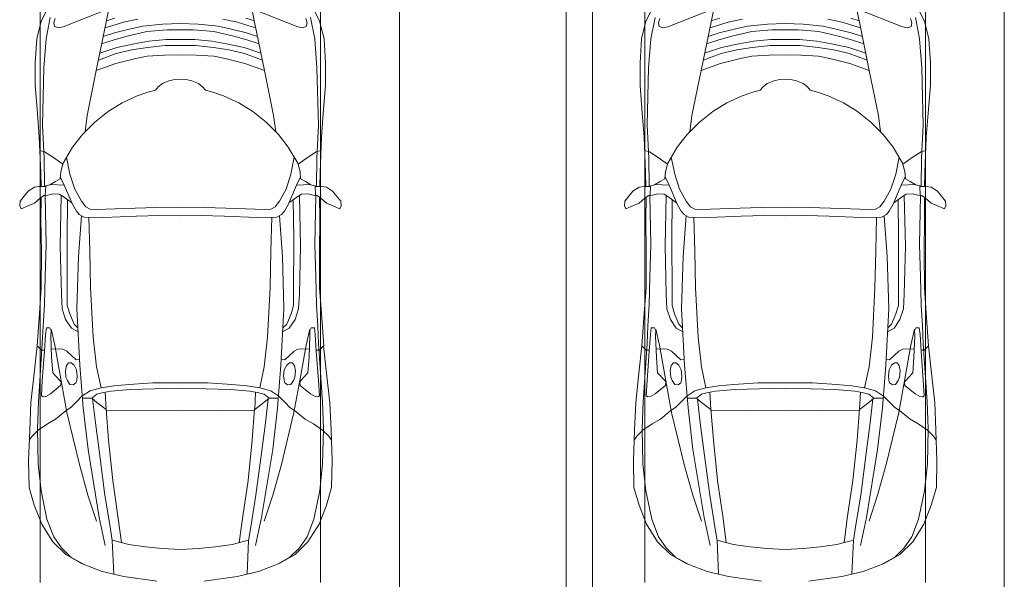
# Model space of a CAD drawing. Header units: millimetres. Extents: x -32229 to 291619, y -13689 to 125138.
# Tile 510 of 565: x 104638 to 110255, y 88478 to 91673. Entities that reach past the tile are written whole.
import ezdxf

# ---------------------------------------------------------------- set-up
doc = ezdxf.new("R2010")
doc.units = ezdxf.units.MM
doc.linetypes.add('ADSK_Линия сетки', pattern=[5000, 4000, -500, 0, -500])
for name, color, linetype, lineweight in [('A-DETL-GENF-OTLN', 7, 'Continuous', 18), ('C-PRKG-____-OTLN', 7, 'Continuous', 18), ('S-GRID-____-OTLN', 7, 'Continuous', 9)]:
    doc.layers.add(name, color=color, linetype=linetype, lineweight=lineweight)

# ---------------------------------------------------------------- blocks, each defined once
blk = doc.blocks.new('АР_Машиноместо - 4900x2400_М__5300х2500_-2211001--02 ЭМ')
at = {"layer": 'A-DETL-GENF-OTLN', "color": 253, "lineweight": 13, "true_color": 0xaaaaaa}
for p, q in [((853.8, -1167.4), (826.8, -1300.9)), ((1646.2, -1167.4), (1673.2, -1300.9)), ((487.4, -1232.1), (455.7, -1296.1)), ((580.7, -1327.1), (841.1, -1225.9)), ((1919.3, -1327.1), (1658.9, -1225.9)), ((2012.6, -1232.1), (2044.3, -1296.1)), ((535, -1280.6), (527.2, -1305.2)), ((876.3, -1278.7), (828.3, -1293.7)), ((1007.1, -1283.7), (925.2, -1301.6)), ((1492.9, -1283.7), (1574.8, -1301.6)), ((1623.7, -1278.7), (1671.7, -1293.7)), ((1965, -1280.6), (1972.8, -1305.2)), ((455.7, -1296.1), (430.8, -1396.6)), ((527.2, -1305.2), (531.8, -1326)), ((531.8, -1326), (554.4, -1333.3)), ((554.4, -1333.3), (580.7, -1327.1)), ((826.8, -1300.9), (770, -1576.5)), ((859.1, -1321.2), (819.9, -1334.4)), ((925.2, -1301.6), (859.1, -1321.2)), ((958.3, -1341.1), (873.8, -1361.2)), ((1035, -1323.2), (958.3, -1341.1)), ((1148.3, -1312.4), (1035, -1323.2)), ((1174.5, -1344.2), (1059, -1354.8)), ((1250, -1309.3), (1148.3, -1312.4)), ((1250, -1344.9), (1174.5, -1344.2)), ((1250, -1309.3), (1351.7, -1312.4)), ((1250, -1344.9), (1325.5, -1344.2)), ((1325.5, -1344.2), (1441, -1354.8)), ((1351.7, -1312.4), (1465, -1323.2)), ((1465, -1323.2), (1541.7, -1341.1)), ((1541.7, -1341.1), (1626.2, -1361.2)), ((1574.8, -1301.6), (1640.9, -1321.2)), ((1640.9, -1321.2), (1680.1, -1334.4)), ((1673.2, -1300.9), (1730, -1576.5)), ((1945.6, -1333.3), (1919.3, -1327.1)), ((1968.2, -1326), (1945.6, -1333.3)), ((1972.8, -1305.2), (1968.2, -1326)), ((2044.3, -1296.1), (2069.2, -1396.6)), ((430.8, -1396.6), (422, -1534.1)), ((871.4, -1401.1), (800.5, -1424.6)), ((873.8, -1361.2), (809.9, -1383.1)), ((945.3, -1380.6), (871.4, -1401.1)), ((1059, -1354.8), (945.3, -1380.6)), ((1168.3, -1399.8), (1070, -1410.4)), ((1250, -1400.1), (1168.3, -1399.8)), ((1250, -1400.1), (1331.7, -1399.8)), ((1331.7, -1399.8), (1430, -1410.4)), ((1441, -1354.8), (1554.7, -1380.6)), ((1554.7, -1380.6), (1628.6, -1401.1)), ((1626.2, -1361.2), (1690.1, -1383.1)), ((1628.6, -1401.1), (1699.5, -1424.6)), ((2069.2, -1396.6), (2078, -1534.1)), ((887, -1446.5), (790.4, -1477.3)), ((973.4, -1459.7), (884.3, -1480.8)), ((986.2, -1425.6), (887, -1446.5)), ((1061.9, -1445.7), (973.4, -1459.7)), ((1070, -1410.4), (986.2, -1425.6)), ((1163.9, -1435.1), (1061.9, -1445.7)), ((1250, -1435.1), (1163.9, -1435.1)), ((1250, -1435.1), (1336.1, -1435.1)), ((1336.1, -1435.1), (1438.1, -1445.7)), ((1430, -1410.4), (1513.8, -1425.6)), ((1438.1, -1445.7), (1526.6, -1459.7)), ((1513.8, -1425.6), (1613, -1446.5)), ((1526.6, -1459.7), (1615.7, -1480.8)), ((1613, -1446.5), (1709.6, -1477.3)), ((884.3, -1480.8), (782, -1518.1)), ((994.9, -1509.3), (881.7, -1536.4)), ((1060, -1496.1), (994.9, -1509.3)), ((1159.3, -1489.1), (1060, -1496.1)), ((1250, -1488.3), (1159.3, -1489.1)), ((1250, -1488.3), (1340.7, -1489.1)), ((1340.7, -1489.1), (1440, -1496.1)), ((1440, -1496.1), (1505.1, -1509.3)), ((1505.1, -1509.3), (1618.3, -1536.4)), ((1615.7, -1480.8), (1718, -1518.1)), ((422, -1534.1), (422, -1662.9)), ((881.7, -1536.4), (770, -1576.5)), ((1618.3, -1536.4), (1730, -1576.5)), ((2078, -1534.1), (2078, -1662.9)), ((770, -1576.5), (718.3, -1834.2)), ((1217.8, -1629.1), (1250, -1626.8)), ((1282.2, -1629.1), (1250, -1626.8)), ((1730, -1576.5), (1781.7, -1834.2)), ((422, -1662.9), (434.8, -1820.7)), ((1123.5, -1670.9), (1107.2, -1689.8)), ((1147.5, -1650.5), (1123.5, -1670.9)), ((1184.7, -1635.7), (1147.5, -1650.5)), ((1217.8, -1629.1), (1184.7, -1635.7)), ((1282.2, -1629.1), (1315.3, -1635.7)), ((1315.3, -1635.7), (1352.5, -1650.5)), ((1352.5, -1650.5), (1376.5, -1670.9)), ((1376.5, -1670.9), (1392.8, -1689.8)), ((2078, -1662.9), (2065.2, -1820.7)), ((1004.2, -1721.4), (917, -1761.1)), ((1064.9, -1700.5), (1004.2, -1721.4)), ((1107.2, -1689.8), (1064.9, -1700.5)), ((1392.8, -1689.8), (1435.1, -1700.5)), ((1435.1, -1700.5), (1495.8, -1721.4)), ((1495.8, -1721.4), (1583, -1761.1)), ((917, -1761.1), (837.5, -1812.1)), ((1583, -1761.1), (1662.5, -1812.1)), ((434.8, -1820.7), (444.9, -1956.8)), ((718.3, -1834.2), (705.7, -1926.7)), ((837.5, -1812.1), (761.1, -1871.7)), ((1662.5, -1812.1), (1738.9, -1871.7)), ((1781.7, -1834.2), (1794.3, -1926.7)), ((2065.2, -1820.7), (2055.1, -1956.8)), ((761.1, -1871.7), (690.7, -1941.6)), ((1738.9, -1871.7), (1809.3, -1941.6)), ((444.9, -1956.8), (453, -2159.1)), ((690.7, -1941.6), (634.6, -2015)), ((1809.3, -1941.6), (1865.4, -2015)), ((2055.1, -1956.8), (2047, -2159.1)), ((634.6, -2015), (580.7, -2105.7)), ((1865.4, -2015), (1919.3, -2105.7)), ((475.1, -2041), (447.5, -2034.4)), ((525.5, -2074.6), (475.1, -2041)), ((578.8, -2112.6), (525.5, -2074.6)), ((619.7, -2168.6), (600.3, -2072.7)), ((1880.3, -2168.6), (1899.7, -2072.7)), ((1921.2, -2112.6), (1974.5, -2074.6)), ((1974.5, -2074.6), (2024.9, -2041)), ((2024.9, -2041), (2052.5, -2034.4)), ((580.7, -2105.7), (567.1, -2153.8)), ((1919.3, -2105.7), (1932.9, -2153.8)), ((453, -2159.1), (455, -2238.9)), ((567.1, -2153.8), (564.3, -2195.4)), ((579.9, -2213.8), (564.9, -2186.5)), ((647.3, -2254.2), (619.7, -2168.6)), ((1852.7, -2254.2), (1880.3, -2168.6)), ((1920.1, -2213.8), (1935.1, -2186.5)), ((1932.9, -2153.8), (1935.7, -2195.4)), ((2047, -2159.1), (2045, -2238.9)), ((381.7, -2266.4), (417.4, -2243.4)), ((417.4, -2243.4), (445.1, -2238.7)), ((445.1, -2238.7), (481.8, -2239.5)), ((505.1, -2230), (467.5, -2239.2)), ((482, -2235.6), (479.1, -2288.7)), ((536.7, -2211.8), (505.1, -2230)), ((586.6, -2231.3), (510.1, -2227.1)), ((564.3, -2195.4), (536.7, -2211.8)), ((600.8, -2263), (579.9, -2213.8)), ((1899.2, -2263), (1920.1, -2213.8)), ((1913.4, -2231.3), (1989.9, -2227.1)), ((1935.7, -2195.4), (1963.3, -2211.8)), ((1963.3, -2211.8), (1994.9, -2230)), ((1994.9, -2230), (2032.5, -2239.2)), ((2018, -2235.6), (2020.9, -2288.7)), ((2054.9, -2238.7), (2018.2, -2239.5)), ((2082.6, -2243.4), (2054.9, -2238.7)), ((2118.3, -2266.4), (2082.6, -2243.4)), ((335.2, -2322.3), (381.7, -2266.4)), ((470, -2290), (449.8, -2306.1)), ((454.5, -2423.6), (456, -2301.1)), ((493.6, -2288.6), (470, -2290)), ((523.3, -2281.2), (493.6, -2288.6)), ((559, -2282.6), (523.3, -2281.2)), ((580.6, -2296), (559, -2282.6)), ((630.6, -2332.9), (580.6, -2296)), ((633.8, -2340.5), (600.8, -2263)), ((685.1, -2322.3), (647.3, -2254.2)), ((1814.9, -2322.3), (1852.7, -2254.2)), ((1866.2, -2340.5), (1899.2, -2263)), ((1869.4, -2332.9), (1919.4, -2296)), ((1919.4, -2296), (1941, -2282.6)), ((1941, -2282.6), (1976.7, -2281.2)), ((1976.7, -2281.2), (2006.4, -2288.6)), ((2006.4, -2288.6), (2030, -2290)), ((2030, -2290), (2050.2, -2306.1)), ((2045.5, -2423.6), (2044, -2301.1)), ((2164.8, -2322.3), (2118.3, -2266.4)), ((333.1, -2350.6), (335.2, -2322.3)), ((341.2, -2366.2), (333.1, -2350.6)), ((384.4, -2347.9), (341.2, -2366.2)), ((417.4, -2333.8), (384.4, -2347.9)), ((449.8, -2306.1), (417.4, -2333.8)), ((603.5, -2534.3), (606.1, -2314.9)), ((656.7, -2380.3), (633.8, -2340.5)), ((710, -2355.4), (685.1, -2322.3)), ((734.3, -2368.8), (710, -2355.4)), ((1115.2, -2358.7), (929.1, -2364.1)), ((1250, -2357.8), (1115.2, -2358.7)), ((1250, -2357.8), (1384.8, -2358.7)), ((1384.8, -2358.7), (1570.9, -2364.1)), ((1765.7, -2368.8), (1790, -2355.4)), ((1790, -2355.4), (1814.9, -2322.3)), ((1843.3, -2380.3), (1866.2, -2340.5)), ((1896.5, -2534.3), (1893.9, -2314.9)), ((2050.2, -2306.1), (2082.6, -2333.8)), ((2082.6, -2333.8), (2115.6, -2347.9)), ((2115.6, -2347.9), (2158.8, -2366.2)), ((2158.8, -2366.2), (2166.9, -2350.6)), ((2166.9, -2350.6), (2164.8, -2322.3)), ((672.8, -2399.7), (656.7, -2380.3)), ((684.8, -2406.5), (667.8, -2638.3)), ((700.6, -2415.4), (672.8, -2399.7)), ((772.7, -2371.5), (734.3, -2368.8)), ((929.1, -2364.1), (772.7, -2371.5)), ((999.2, -2409.3), (813.8, -2416.7)), ((1132.7, -2404.6), (999.2, -2409.3)), ((1250, -2406.6), (1132.7, -2404.6)), ((1250, -2406.6), (1367.3, -2404.6)), ((1367.3, -2404.6), (1500.8, -2409.3)), ((1500.8, -2409.3), (1686.2, -2416.7)), ((1570.9, -2364.1), (1727.3, -2371.5)), ((1727.3, -2371.5), (1765.7, -2368.8)), ((1799.4, -2415.4), (1827.2, -2399.7)), ((1815.2, -2406.5), (1832.2, -2638.3)), ((1827.2, -2399.7), (1843.3, -2380.3)), ((456.8, -2613.6), (454.5, -2423.6)), ((813.8, -2416.7), (700.6, -2415.4)), ((1686.2, -2416.7), (1799.4, -2415.4)), ((2043.2, -2613.6), (2045.5, -2423.6)), ((604.4, -2850.8), (603.5, -2534.3)), ((1895.6, -2850.8), (1896.5, -2534.3)), ((456.1, -2818.3), (456.8, -2613.6)), ((667.8, -2638.3), (659.3, -2936)), ((1832.2, -2638.3), (1840.7, -2936)), ((2043.9, -2818.3), (2043.2, -2613.6)), ((446, -2964.8), (456.1, -2818.3)), ((604.4, -2919.4), (604.4, -2850.8)), ((1895.6, -2919.4), (1895.6, -2850.8)), ((2054, -2964.8), (2043.9, -2818.3)), ((618.7, -2966.7), (604.4, -2919.4)), ((1881.3, -2966.7), (1895.6, -2919.4)), ((432.8, -3149.3), (446, -2964.8)), ((643.6, -3024.6), (618.7, -2966.7)), ((659.3, -2936), (676.4, -3260.1)), ((1840.7, -2936), (1823.6, -3260.1)), ((1856.4, -3024.6), (1881.3, -2966.7)), ((2067.2, -3149.3), (2054, -2964.8)), ((665.1, -3046.1), (643.6, -3024.6)), ((1834.9, -3046.1), (1856.4, -3024.6)), ((480.8, -3085), (474.8, -3179.9)), ((485.6, -3046.1), (480.8, -3085)), ((504.5, -3046.6), (485.6, -3046.1)), ((512.2, -3061.4), (504.5, -3046.6)), ((510.9, -3094.6), (512.2, -3061.4)), ((1987.8, -3061.4), (1995.5, -3046.6)), ((1989.1, -3094.6), (1987.8, -3061.4)), ((1995.5, -3046.6), (2014.4, -3046.1)), ((2014.4, -3046.1), (2019.2, -3085)), ((2019.2, -3085), (2025.2, -3179.9)), ((515.3, -3213.7), (510.9, -3094.6)), ((1984.7, -3213.7), (1989.1, -3094.6)), ((415.7, -3305.9), (432.8, -3149.3)), ((456.9, -3174.2), (432.9, -3148.3)), ((475.2, -3173.5), (456.9, -3174.2)), ((474.8, -3179.9), (462.2, -3347.3)), ((558.4, -3165.4), (513.6, -3168)), ((579.5, -3167.7), (558.4, -3165.4)), ((601.7, -3179.4), (579.5, -3167.7)), ((654.5, -3228.1), (601.7, -3179.4)), ((1845.5, -3228.1), (1898.3, -3179.4)), ((1898.3, -3179.4), (1920.5, -3167.7)), ((1920.5, -3167.7), (1941.6, -3165.4)), ((1941.6, -3165.4), (1986.4, -3168)), ((2024.8, -3173.5), (2043.1, -3174.2)), ((2025.2, -3179.9), (2037.8, -3347.3)), ((2043.1, -3174.2), (2067.1, -3148.3)), ((2084.3, -3305.9), (2067.1, -3148.3)), ((522.2, -3303.2), (515.3, -3213.7)), ((612.1, -3245.7), (599.8, -3262.3)), ((626.8, -3246.1), (612.1, -3245.7)), ((643.2, -3259.9), (626.8, -3246.1)), ((674.6, -3227.6), (654.5, -3228.1)), ((1825.4, -3227.6), (1845.5, -3228.1)), ((1856.8, -3259.9), (1873.2, -3246.1)), ((1873.2, -3246.1), (1887.9, -3245.7)), ((1887.9, -3245.7), (1900.2, -3262.3)), ((1977.8, -3303.2), (1984.7, -3213.7)), ((397.1, -3474.2), (415.7, -3305.9)), ((564.6, -3349.7), (522.2, -3303.2)), ((599.8, -3262.3), (593.6, -3292.5)), ((593.6, -3292.5), (597.1, -3327.4)), ((657.2, -3286.3), (643.2, -3259.9)), ((661.1, -3321.2), (657.2, -3286.3)), ((676.4, -3260.1), (695.7, -3502.8)), ((1823.6, -3260.1), (1804.3, -3502.8)), ((1838.9, -3321.2), (1842.8, -3286.3)), ((1842.8, -3286.3), (1856.8, -3259.9)), ((1900.2, -3262.3), (1906.4, -3292.5)), ((1906.4, -3292.5), (1902.9, -3327.4)), ((1935.4, -3349.7), (1977.8, -3303.2)), ((2102.9, -3474.2), (2084.3, -3305.9)), ((462.2, -3347.3), (456.6, -3434.5)), ((569.7, -3360.7), (564.6, -3349.7)), ((566.8, -3375.1), (569.7, -3360.7)), ((597.1, -3327.4), (605.2, -3346.8)), ((605.2, -3346.8), (620, -3369.3)), ((620, -3369.3), (638.7, -3372.5)), ((638.7, -3372.5), (654.1, -3360.7)), ((654.1, -3360.7), (658.7, -3344.5)), ((658.7, -3344.5), (661.1, -3321.2)), ((1841.3, -3344.5), (1838.9, -3321.2)), ((1845.9, -3360.7), (1841.3, -3344.5)), ((1861.3, -3372.5), (1845.9, -3360.7)), ((1880, -3369.3), (1861.3, -3372.5)), ((1894.8, -3346.8), (1880, -3369.3)), ((1902.9, -3327.4), (1894.8, -3346.8)), ((1930.3, -3360.7), (1935.4, -3349.7)), ((1933.2, -3375.1), (1930.3, -3360.7)), ((2037.8, -3347.3), (2043.4, -3434.5)), ((481.5, -3439.1), (508, -3422.8)), ((508, -3422.8), (566.8, -3375.1)), ((773, -3424.2), (744.1, -3447.2)), ((811.1, -3414.8), (773, -3424.2)), ((853.3, -3407.2), (811.1, -3414.8)), ((825.6, -3512.1), (821, -3413)), ((965.3, -3397.8), (853.3, -3407.2)), ((1102.5, -3394.3), (965.3, -3397.8)), ((1250, -3391.3), (1102.5, -3394.3)), ((1250, -3391.3), (1397.5, -3394.3)), ((1397.5, -3394.3), (1534.7, -3397.8)), ((1534.7, -3397.8), (1646.7, -3407.2)), ((1646.7, -3407.2), (1688.9, -3414.8)), ((1674.4, -3512.1), (1679, -3413)), ((1688.9, -3414.8), (1727, -3424.2)), ((1727, -3424.2), (1755.7, -3447)), ((1992, -3422.8), (1933.2, -3375.1)), ((2018.5, -3439.1), (1992, -3422.8)), ((390.2, -3630), (397.1, -3474.2)), ((456.6, -3434.5), (466.2, -3441.1)), ((466.2, -3441.1), (481.5, -3439.1)), ((654.7, -3470.4), (624.9, -3501.2)), ((690.2, -3433.7), (654.7, -3470.4)), ((744.1, -3447.2), (691.3, -3447.2)), ((744.3, -3447), (773.2, -3472.4)), ((773.2, -3472.4), (825.6, -3512.1)), ((1726.8, -3472.4), (1674.4, -3512.1)), ((1755.7, -3447), (1726.8, -3472.4)), ((1755.7, -3447.2), (1808.7, -3447.2)), ((1809.8, -3433.7), (1845.3, -3470.4)), ((1845.3, -3470.4), (1875.1, -3501.2)), ((2033.8, -3441.1), (2018.5, -3439.1)), ((2043.4, -3434.5), (2033.8, -3441.1)), ((2109.8, -3630), (2102.9, -3474.2)), ((598.3, -3518.6), (537.9, -3567)), ((624.9, -3501.2), (598.3, -3518.6)), ((840.1, -3687.8), (826.6, -3509.6)), ((1250, -3520.1), (827.2, -3517.2)), ((1250, -3520.1), (1672.8, -3517.2)), ((1659.9, -3687.8), (1673.4, -3509.6)), ((1875.1, -3501.2), (1901.7, -3518.6)), ((1901.7, -3518.6), (1962.1, -3567)), ((491.4, -3594.2), (438.6, -3629.8)), ((537.9, -3567), (491.4, -3594.2)), ((1962.1, -3567), (2008.6, -3594.2)), ((2008.6, -3594.2), (2061.4, -3629.8)), ((384, -3802.9), (390.2, -3630)), ((438.6, -3629.8), (403.8, -3665.5)), ((2061.4, -3629.8), (2096.2, -3665.5)), ((2116, -3802.9), (2109.8, -3630)), ((403.8, -3665.5), (388.1, -3688.4)), ((863.9, -3917.5), (840.1, -3687.8)), ((1636.1, -3917.5), (1659.9, -3687.8)), ((2096.2, -3665.5), (2111.9, -3688.4)), ((387.4, -3958.4), (384, -3802.9)), ((2112.6, -3958.4), (2116, -3802.9)), ((893.6, -4121.6), (863.9, -3917.5)), ((1606.4, -4121.6), (1636.1, -3917.5)), ((416.4, -4059.2), (387.4, -3958.4)), ((2083.6, -4059.2), (2112.6, -3958.4)), ((458.6, -4167), (416.4, -4059.2)), ((2041.4, -4167), (2083.6, -4059.2)), ((914, -4272.5), (893.6, -4121.6)), ((1586, -4272.5), (1606.4, -4121.6)), ((522.5, -4267.9), (458.6, -4167)), ((1977.5, -4267.9), (2041.4, -4167)), ((596.3, -4340.6), (522.5, -4267.9)), ((955.5, -4283.9), (861, -4259.4)), ((861.2, -4260.3), (869.3, -4451.1)), ((1544.5, -4283.9), (1639, -4259.4)), ((1638.8, -4260.3), (1630.7, -4451.1)), ((1903.7, -4340.6), (1977.5, -4267.9)), ((1050.4, -4297.3), (955.5, -4283.9)), ((1146, -4306.7), (1050.4, -4297.3)), ((1250, -4312), (1146, -4306.7)), ((1250, -4312), (1354, -4306.7)), ((1354, -4306.7), (1449.6, -4297.3)), ((1449.6, -4297.3), (1544.5, -4283.9)), ((686, -4391.6), (596.3, -4340.6)), ((1814, -4391.6), (1903.7, -4340.6)), ((804.4, -4436.7), (686, -4391.6)), ((927, -4466.6), (804.4, -4436.7)), ((1573, -4466.6), (1695.6, -4436.7)), ((1695.6, -4436.7), (1814, -4391.6)), ((1114.6, -4493), (927, -4466.6)), ((1385.4, -4493), (1573, -4466.6))]:
    blk.add_line(p, q, dxfattribs=at)
at = {"layer": 'A-DETL-GENF-OTLN', "color": 254, "lineweight": 13, "true_color": 0xd4d4d4}
for p, q in [((507.4, -1274.3), (483.4, -1395.6)), ((1992.6, -1274.3), (2016.6, -1395.6)), ((483.4, -1395.6), (470.9, -1561.4)), ((2016.6, -1395.6), (2029.1, -1561.4)), ((470.9, -1561.4), (462.8, -1889.5)), ((2029.1, -1561.4), (2037.2, -1889.5)), ((462.8, -1889.5), (471.8, -2077.7)), ((2037.2, -1889.5), (2028.2, -2077.7)), ((471.8, -2077.7), (474.5, -2239.3)), ((2028.2, -2077.7), (2025.5, -2239.3)), ((483.3, -2571.4), (478, -2290)), ((570.6, -2291.4), (564.4, -2580.5)), ((1929.4, -2291.4), (1935.6, -2580.5)), ((2016.7, -2571.4), (2022, -2290)), ((728.4, -2415.7), (733.8, -2606.7)), ((1771.6, -2415.7), (1766.2, -2606.7)), ((477.8, -2754.7), (483.3, -2571.4)), ((564.4, -2580.5), (571.6, -2853.3)), ((1935.6, -2580.5), (1928.4, -2853.3)), ((2022.2, -2754.7), (2016.7, -2571.4)), ((733.8, -2606.7), (737.8, -2818.3)), ((1766.2, -2606.7), (1762.2, -2818.3)), ((473.9, -2913.7), (477.8, -2754.7)), ((2026.1, -2913.7), (2022.2, -2754.7)), ((571.6, -2853.3), (575.7, -2937.4)), ((737.8, -2818.3), (752.8, -3099)), ((1762.2, -2818.3), (1747.2, -3099)), ((1928.4, -2853.3), (1924.3, -2937.4)), ((466.3, -3036.3), (473.9, -2913.7)), ((2033.7, -3036.3), (2026.1, -2913.7)), ((575.7, -2937.4), (595.2, -2997.9)), ((1924.3, -2937.4), (1904.8, -2997.9)), ((595.2, -2997.9), (629, -3048.1)), ((1904.8, -2997.9), (1871, -3048.1)), ((462, -3136.6), (466.3, -3036.3)), ((512.5, -3053.2), (532.7, -3145.9)), ((629, -3048.1), (666.7, -3069.7)), ((1871, -3048.1), (1833.3, -3069.7)), ((1987.5, -3053.2), (1967.3, -3145.9)), ((2038, -3136.6), (2033.7, -3036.3)), ((439.5, -3468.5), (462, -3136.6)), ((752.8, -3099), (771.7, -3268.5)), ((1747.2, -3099), (1728.3, -3268.5)), ((2060.5, -3468.5), (2038, -3136.6)), ((532.7, -3145.9), (564, -3316.2)), ((1967.3, -3145.9), (1936, -3316.2)), ((771.7, -3268.5), (797.1, -3388.2)), ((1728.3, -3268.5), (1702.9, -3388.2)), ((564, -3316.2), (602.3, -3530.2)), ((957.1, -3368.9), (870, -3377.1)), ((1093.5, -3360.7), (957.1, -3368.9)), ((1250, -3360.7), (1093.5, -3360.7)), ((1250, -3360.7), (1406.5, -3360.7)), ((1406.5, -3360.7), (1542.9, -3368.9)), ((1542.9, -3368.9), (1630, -3377.1)), ((1936, -3316.2), (1897.7, -3530.2)), ((734.6, -3405.8), (688.5, -3435.5)), ((797.1, -3388.2), (734.6, -3405.8)), ((870, -3377.1), (797.1, -3388.2)), ((1630, -3377.1), (1702.9, -3388.2)), ((1702.9, -3388.2), (1765.4, -3405.8)), ((1765.4, -3405.8), (1811.5, -3435.5)), ((434.2, -3623.7), (439.5, -3468.5)), ((749.1, -3450.8), (765.5, -3589.1)), ((1750.9, -3450.8), (1734.5, -3589.1)), ((2065.8, -3623.7), (2060.5, -3468.5)), ((602.3, -3530.2), (673.6, -3827.1)), ((695.7, -3502.8), (723.2, -3741.5)), ((1804.3, -3502.8), (1776.8, -3741.5)), ((1897.7, -3530.2), (1826.4, -3827.1)), ((765.5, -3589.1), (785.7, -3746.6)), ((1734.5, -3589.1), (1714.3, -3746.6)), ((438.6, -3823.4), (434.2, -3623.7)), ((2061.4, -3823.4), (2065.8, -3623.7)), ((723.2, -3741.5), (786.9, -4128.3)), ((785.7, -3746.6), (819.4, -4000.8)), ((1714.3, -3746.6), (1680.6, -4000.8)), ((1776.8, -3741.5), (1713.1, -4128.3)), ((454.7, -3976.8), (438.6, -3823.4)), ((673.6, -3827.1), (722.7, -4001.8)), ((1826.4, -3827.1), (1777.3, -4001.8)), ((2045.3, -3976.8), (2061.4, -3823.4)), ((488.6, -4138.1), (454.7, -3976.8)), ((2011.4, -4138.1), (2045.3, -3976.8)), ((722.7, -4001.8), (771.7, -4149.8)), ((819.4, -4000.8), (849, -4182.8)), ((1680.6, -4000.8), (1651, -4182.8)), ((1777.3, -4001.8), (1728.3, -4149.8)), ((527.8, -4239.8), (488.6, -4138.1)), ((786.9, -4128.3), (821.1, -4289.8)), ((1713.1, -4128.3), (1678.9, -4289.8)), ((1972.2, -4239.8), (2011.4, -4138.1)), ((849, -4182.8), (861.2, -4260.3)), ((1651, -4182.8), (1638.8, -4260.3)), ((571.5, -4303.1), (527.8, -4239.8)), ((1928.5, -4303.1), (1972.2, -4239.8)), ((625, -4354.8), (571.5, -4303.1)), ((1875, -4354.8), (1928.5, -4303.1)), ((696.3, -4395.8), (625, -4354.8)), ((1803.7, -4395.8), (1875, -4354.8))]:
    blk.add_line(p, q, dxfattribs=at)
at = {"layer": 'C-PRKG-____-OTLN', "color": 253, "lineweight": 13, "true_color": 0xaaaaaa}
for p, q in [((2500, 0), (2500, -5300)), ((450, -800), (450, -4500)), ((2050, -800), (2050, -4500))]:
    blk.add_line(p, q, dxfattribs=at)
blk = doc.blocks.new('АР_Машиноместо - 4900x2400_М__5300х2500_-V39--02 ЭМ')
at = {"layer": 'A-DETL-GENF-OTLN', "color": 253, "lineweight": 13, "true_color": 0xaaaaaa}
for p, q in [((927, 4466.6), (804.4, 4436.7)), ((861.2, 4260.3), (869.3, 4451.1)), ((1114.6, 4493), (927, 4466.6)), ((1385.4, 4493), (1573, 4466.6)), ((1573, 4466.6), (1695.6, 4436.7)), ((1638.8, 4260.3), (1630.7, 4451.1)), ((686, 4391.6), (596.3, 4340.6)), ((804.4, 4436.7), (686, 4391.6)), ((1695.6, 4436.7), (1814, 4391.6)), ((1814, 4391.6), (1903.7, 4340.6)), ((596.3, 4340.6), (522.5, 4267.9)), ((1903.7, 4340.6), (1977.5, 4267.9)), ((955.5, 4283.9), (861, 4259.4)), ((914, 4272.5), (893.6, 4121.6)), ((1050.4, 4297.3), (955.5, 4283.9)), ((1146, 4306.7), (1050.4, 4297.3)), ((1250, 4312), (1146, 4306.7)), ((1250, 4312), (1354, 4306.7)), ((1354, 4306.7), (1449.6, 4297.3)), ((1449.6, 4297.3), (1544.5, 4283.9)), ((1544.5, 4283.9), (1639, 4259.4)), ((1586, 4272.5), (1606.4, 4121.6)), ((522.5, 4267.9), (458.6, 4167)), ((1977.5, 4267.9), (2041.4, 4167)), ((458.6, 4167), (416.4, 4059.2)), ((2041.4, 4167), (2083.6, 4059.2)), ((893.6, 4121.6), (863.9, 3917.5)), ((1606.4, 4121.6), (1636.1, 3917.5)), ((416.4, 4059.2), (387.4, 3958.4)), ((2083.6, 4059.2), (2112.6, 3958.4)), ((387.4, 3958.4), (384, 3802.9)), ((2112.6, 3958.4), (2116, 3802.9)), ((863.9, 3917.5), (840.1, 3687.8)), ((1636.1, 3917.5), (1659.9, 3687.8)), ((384, 3802.9), (390.2, 3630)), ((2116, 3802.9), (2109.8, 3630)), ((403.8, 3665.5), (388.1, 3688.4)), ((438.6, 3629.8), (403.8, 3665.5)), ((840.1, 3687.8), (826.6, 3509.6)), ((1659.9, 3687.8), (1673.4, 3509.6)), ((2061.4, 3629.8), (2096.2, 3665.5)), ((2096.2, 3665.5), (2111.9, 3688.4)), ((390.2, 3630), (397.1, 3474.2)), ((491.4, 3594.2), (438.6, 3629.8)), ((2008.6, 3594.2), (2061.4, 3629.8)), ((2109.8, 3630), (2102.9, 3474.2)), ((537.9, 3567), (491.4, 3594.2)), ((598.3, 3518.6), (537.9, 3567)), ((1901.7, 3518.6), (1962.1, 3567)), ((1962.1, 3567), (2008.6, 3594.2)), ((624.9, 3501.2), (598.3, 3518.6)), ((654.7, 3470.4), (624.9, 3501.2)), ((676.4, 3260.1), (695.7, 3502.8)), ((773.2, 3472.4), (825.6, 3512.1)), ((825.6, 3512.1), (821, 3413)), ((1250, 3520.1), (827.2, 3517.2)), ((1250, 3520.1), (1672.8, 3517.2)), ((1674.4, 3512.1), (1679, 3413)), ((1726.8, 3472.4), (1674.4, 3512.1)), ((1823.6, 3260.1), (1804.3, 3502.8)), ((1845.3, 3470.4), (1875.1, 3501.2)), ((1875.1, 3501.2), (1901.7, 3518.6)), ((397.1, 3474.2), (415.7, 3305.9)), ((456.6, 3434.5), (466.2, 3441.1)), ((462.2, 3347.3), (456.6, 3434.5)), ((466.2, 3441.1), (481.5, 3439.1)), ((481.5, 3439.1), (508, 3422.8)), ((690.2, 3433.7), (654.7, 3470.4)), ((744.1, 3447.2), (691.3, 3447.2)), ((773, 3424.2), (744.1, 3447.2)), ((744.3, 3447), (773.2, 3472.4)), ((1755.7, 3447), (1726.8, 3472.4)), ((1727, 3424.2), (1755.7, 3447)), ((1755.7, 3447.2), (1808.7, 3447.2)), ((1809.8, 3433.7), (1845.3, 3470.4)), ((2018.5, 3439.1), (1992, 3422.8)), ((2033.8, 3441.1), (2018.5, 3439.1)), ((2043.4, 3434.5), (2033.8, 3441.1)), ((2037.8, 3347.3), (2043.4, 3434.5)), ((2102.9, 3474.2), (2084.3, 3305.9)), ((508, 3422.8), (566.8, 3375.1)), ((566.8, 3375.1), (569.7, 3360.7)), ((620, 3369.3), (638.7, 3372.5)), ((638.7, 3372.5), (654.1, 3360.7)), ((811.1, 3414.8), (773, 3424.2)), ((853.3, 3407.2), (811.1, 3414.8)), ((965.3, 3397.8), (853.3, 3407.2)), ((1102.5, 3394.3), (965.3, 3397.8)), ((1250, 3391.3), (1102.5, 3394.3)), ((1250, 3391.3), (1397.5, 3394.3)), ((1397.5, 3394.3), (1534.7, 3397.8)), ((1534.7, 3397.8), (1646.7, 3407.2)), ((1646.7, 3407.2), (1688.9, 3414.8)), ((1688.9, 3414.8), (1727, 3424.2)), ((1861.3, 3372.5), (1845.9, 3360.7)), ((1880, 3369.3), (1861.3, 3372.5)), ((1933.2, 3375.1), (1930.3, 3360.7)), ((1992, 3422.8), (1933.2, 3375.1)), ((474.8, 3179.9), (462.2, 3347.3)), ((564.6, 3349.7), (522.2, 3303.2)), ((569.7, 3360.7), (564.6, 3349.7)), ((593.6, 3292.5), (597.1, 3327.4)), ((597.1, 3327.4), (605.2, 3346.8)), ((605.2, 3346.8), (620, 3369.3)), ((654.1, 3360.7), (658.7, 3344.5)), ((661.1, 3321.2), (657.2, 3286.3)), ((658.7, 3344.5), (661.1, 3321.2)), ((1841.3, 3344.5), (1838.9, 3321.2)), ((1838.9, 3321.2), (1842.8, 3286.3)), ((1845.9, 3360.7), (1841.3, 3344.5)), ((1894.8, 3346.8), (1880, 3369.3)), ((1902.9, 3327.4), (1894.8, 3346.8)), ((1906.4, 3292.5), (1902.9, 3327.4)), ((1930.3, 3360.7), (1935.4, 3349.7)), ((1935.4, 3349.7), (1977.8, 3303.2)), ((2025.2, 3179.9), (2037.8, 3347.3)), ((415.7, 3305.9), (432.8, 3149.3)), ((522.2, 3303.2), (515.3, 3213.7)), ((599.8, 3262.3), (593.6, 3292.5)), ((612.1, 3245.7), (599.8, 3262.3)), ((643.2, 3259.9), (626.8, 3246.1)), ((657.2, 3286.3), (643.2, 3259.9)), ((659.3, 2936), (676.4, 3260.1)), ((1840.7, 2936), (1823.6, 3260.1)), ((1842.8, 3286.3), (1856.8, 3259.9)), ((1856.8, 3259.9), (1873.2, 3246.1)), ((1887.9, 3245.7), (1900.2, 3262.3)), ((1900.2, 3262.3), (1906.4, 3292.5)), ((1977.8, 3303.2), (1984.7, 3213.7)), ((2084.3, 3305.9), (2067.1, 3148.3)), ((515.3, 3213.7), (510.9, 3094.6)), ((654.5, 3228.1), (601.7, 3179.4)), ((626.8, 3246.1), (612.1, 3245.7)), ((674.6, 3227.6), (654.5, 3228.1)), ((1825.4, 3227.6), (1845.5, 3228.1)), ((1845.5, 3228.1), (1898.3, 3179.4)), ((1873.2, 3246.1), (1887.9, 3245.7)), ((1984.7, 3213.7), (1989.1, 3094.6)), ((432.8, 3149.3), (446, 2964.8)), ((456.9, 3174.2), (432.9, 3148.3)), ((475.2, 3173.5), (456.9, 3174.2)), ((480.8, 3085), (474.8, 3179.9)), ((558.4, 3165.4), (513.6, 3168)), ((579.5, 3167.7), (558.4, 3165.4)), ((601.7, 3179.4), (579.5, 3167.7)), ((1898.3, 3179.4), (1920.5, 3167.7)), ((1920.5, 3167.7), (1941.6, 3165.4)), ((1941.6, 3165.4), (1986.4, 3168)), ((2019.2, 3085), (2025.2, 3179.9)), ((2024.8, 3173.5), (2043.1, 3174.2)), ((2043.1, 3174.2), (2067.1, 3148.3)), ((2067.2, 3149.3), (2054, 2964.8)), ((510.9, 3094.6), (512.2, 3061.4)), ((1989.1, 3094.6), (1987.8, 3061.4)), ((485.6, 3046.1), (480.8, 3085)), ((504.5, 3046.6), (485.6, 3046.1)), ((512.2, 3061.4), (504.5, 3046.6)), ((665.1, 3046.1), (643.6, 3024.6)), ((1834.9, 3046.1), (1856.4, 3024.6)), ((1987.8, 3061.4), (1995.5, 3046.6)), ((1995.5, 3046.6), (2014.4, 3046.1)), ((2014.4, 3046.1), (2019.2, 3085)), ((643.6, 3024.6), (618.7, 2966.7)), ((1856.4, 3024.6), (1881.3, 2966.7)), ((446, 2964.8), (456.1, 2818.3)), ((618.7, 2966.7), (604.4, 2919.4)), ((667.8, 2638.3), (659.3, 2936)), ((1832.2, 2638.3), (1840.7, 2936)), ((1881.3, 2966.7), (1895.6, 2919.4)), ((2054, 2964.8), (2043.9, 2818.3)), ((604.4, 2919.4), (604.4, 2850.8)), ((1895.6, 2919.4), (1895.6, 2850.8)), ((456.1, 2818.3), (456.8, 2613.6)), ((604.4, 2850.8), (603.5, 2534.3)), ((1895.6, 2850.8), (1896.5, 2534.3)), ((2043.9, 2818.3), (2043.2, 2613.6)), ((456.8, 2613.6), (454.5, 2423.6)), ((684.8, 2406.5), (667.8, 2638.3)), ((1815.2, 2406.5), (1832.2, 2638.3)), ((2043.2, 2613.6), (2045.5, 2423.6)), ((603.5, 2534.3), (606.1, 2314.9)), ((1896.5, 2534.3), (1893.9, 2314.9)), ((454.5, 2423.6), (456, 2301.1)), ((700.6, 2415.4), (672.8, 2399.7)), ((813.8, 2416.7), (700.6, 2415.4)), ((999.2, 2409.3), (813.8, 2416.7)), ((1500.8, 2409.3), (1686.2, 2416.7)), ((1686.2, 2416.7), (1799.4, 2415.4)), ((1799.4, 2415.4), (1827.2, 2399.7)), ((2045.5, 2423.6), (2044, 2301.1)), ((341.2, 2366.2), (333.1, 2350.6)), ((384.4, 2347.9), (341.2, 2366.2)), ((656.7, 2380.3), (633.8, 2340.5)), ((672.8, 2399.7), (656.7, 2380.3)), ((734.3, 2368.8), (710, 2355.4)), ((772.7, 2371.5), (734.3, 2368.8)), ((929.1, 2364.1), (772.7, 2371.5)), ((1115.2, 2358.7), (929.1, 2364.1)), ((1132.7, 2404.6), (999.2, 2409.3)), ((1250, 2406.6), (1132.7, 2404.6)), ((1250, 2406.6), (1367.3, 2404.6)), ((1367.3, 2404.6), (1500.8, 2409.3)), ((1384.8, 2358.7), (1570.9, 2364.1)), ((1570.9, 2364.1), (1727.3, 2371.5)), ((1727.3, 2371.5), (1765.7, 2368.8)), ((1765.7, 2368.8), (1790, 2355.4)), ((1827.2, 2399.7), (1843.3, 2380.3)), ((1843.3, 2380.3), (1866.2, 2340.5)), ((2115.6, 2347.9), (2158.8, 2366.2)), ((2158.8, 2366.2), (2166.9, 2350.6)), ((333.1, 2350.6), (335.2, 2322.3)), ((335.2, 2322.3), (381.7, 2266.4)), ((417.4, 2333.8), (384.4, 2347.9)), ((449.8, 2306.1), (417.4, 2333.8)), ((470, 2290), (449.8, 2306.1)), ((630.6, 2332.9), (580.6, 2296)), ((633.8, 2340.5), (600.8, 2263)), ((685.1, 2322.3), (647.3, 2254.2)), ((710, 2355.4), (685.1, 2322.3)), ((1250, 2357.8), (1115.2, 2358.7)), ((1250, 2357.8), (1384.8, 2358.7)), ((1790, 2355.4), (1814.9, 2322.3)), ((1814.9, 2322.3), (1852.7, 2254.2)), ((1866.2, 2340.5), (1899.2, 2263)), ((1869.4, 2332.9), (1919.4, 2296)), ((2030, 2290), (2050.2, 2306.1)), ((2050.2, 2306.1), (2082.6, 2333.8)), ((2082.6, 2333.8), (2115.6, 2347.9)), ((2164.8, 2322.3), (2118.3, 2266.4)), ((2166.9, 2350.6), (2164.8, 2322.3)), ((381.7, 2266.4), (417.4, 2243.4)), ((493.6, 2288.6), (470, 2290)), ((482, 2235.6), (479.1, 2288.7)), ((523.3, 2281.2), (493.6, 2288.6)), ((559, 2282.6), (523.3, 2281.2)), ((580.6, 2296), (559, 2282.6)), ((600.8, 2263), (579.9, 2213.8)), ((647.3, 2254.2), (619.7, 2168.6)), ((1852.7, 2254.2), (1880.3, 2168.6)), ((1899.2, 2263), (1920.1, 2213.8)), ((1919.4, 2296), (1941, 2282.6)), ((1941, 2282.6), (1976.7, 2281.2)), ((1976.7, 2281.2), (2006.4, 2288.6)), ((2006.4, 2288.6), (2030, 2290)), ((2018, 2235.6), (2020.9, 2288.7)), ((2118.3, 2266.4), (2082.6, 2243.4)), ((417.4, 2243.4), (445.1, 2238.7)), ((445.1, 2238.7), (481.8, 2239.5)), ((453, 2159.1), (455, 2238.9)), ((505.1, 2230), (467.5, 2239.2)), ((536.7, 2211.8), (505.1, 2230)), ((586.6, 2231.3), (510.1, 2227.1)), ((564.3, 2195.4), (536.7, 2211.8)), ((567.1, 2153.8), (564.3, 2195.4)), ((579.9, 2213.8), (564.9, 2186.5)), ((1913.4, 2231.3), (1989.9, 2227.1)), ((1920.1, 2213.8), (1935.1, 2186.5)), ((1932.9, 2153.8), (1935.7, 2195.4)), ((1935.7, 2195.4), (1963.3, 2211.8)), ((1963.3, 2211.8), (1994.9, 2230)), ((1994.9, 2230), (2032.5, 2239.2)), ((2054.9, 2238.7), (2018.2, 2239.5)), ((2047, 2159.1), (2045, 2238.9)), ((2082.6, 2243.4), (2054.9, 2238.7)), ((444.9, 1956.8), (453, 2159.1)), ((580.7, 2105.7), (567.1, 2153.8)), ((619.7, 2168.6), (600.3, 2072.7)), ((1880.3, 2168.6), (1899.7, 2072.7)), ((1919.3, 2105.7), (1932.9, 2153.8)), ((2055.1, 1956.8), (2047, 2159.1)), ((578.8, 2112.6), (525.5, 2074.6)), ((634.6, 2015), (580.7, 2105.7)), ((1865.4, 2015), (1919.3, 2105.7)), ((1921.2, 2112.6), (1974.5, 2074.6)), ((475.1, 2041), (447.5, 2034.4)), ((525.5, 2074.6), (475.1, 2041)), ((1974.5, 2074.6), (2024.9, 2041)), ((2024.9, 2041), (2052.5, 2034.4)), ((690.7, 1941.6), (634.6, 2015)), ((1809.3, 1941.6), (1865.4, 2015)), ((434.8, 1820.7), (444.9, 1956.8)), ((761.1, 1871.7), (690.7, 1941.6)), ((718.3, 1834.2), (705.7, 1926.7)), ((1738.9, 1871.7), (1809.3, 1941.6)), ((1781.7, 1834.2), (1794.3, 1926.7)), ((2065.2, 1820.7), (2055.1, 1956.8)), ((837.5, 1812.1), (761.1, 1871.7)), ((1662.5, 1812.1), (1738.9, 1871.7)), ((422, 1662.9), (434.8, 1820.7)), ((770, 1576.5), (718.3, 1834.2)), ((917, 1761.1), (837.5, 1812.1)), ((1583, 1761.1), (1662.5, 1812.1)), ((1730, 1576.5), (1781.7, 1834.2)), ((2078, 1662.9), (2065.2, 1820.7)), ((1004.2, 1721.4), (917, 1761.1)), ((1495.8, 1721.4), (1583, 1761.1)), ((1064.9, 1700.5), (1004.2, 1721.4)), ((1107.2, 1689.8), (1064.9, 1700.5)), ((1123.5, 1670.9), (1107.2, 1689.8)), ((1376.5, 1670.9), (1392.8, 1689.8)), ((1392.8, 1689.8), (1435.1, 1700.5)), ((1435.1, 1700.5), (1495.8, 1721.4)), ((422, 1534.1), (422, 1662.9)), ((1147.5, 1650.5), (1123.5, 1670.9)), ((1184.7, 1635.7), (1147.5, 1650.5)), ((1217.8, 1629.1), (1184.7, 1635.7)), ((1217.8, 1629.1), (1250, 1626.8)), ((1282.2, 1629.1), (1250, 1626.8)), ((1282.2, 1629.1), (1315.3, 1635.7)), ((1315.3, 1635.7), (1352.5, 1650.5)), ((1352.5, 1650.5), (1376.5, 1670.9)), ((2078, 1534.1), (2078, 1662.9)), ((826.8, 1300.9), (770, 1576.5)), ((881.7, 1536.4), (770, 1576.5)), ((1618.3, 1536.4), (1730, 1576.5)), ((1673.2, 1300.9), (1730, 1576.5)), ((430.8, 1396.6), (422, 1534.1)), ((884.3, 1480.8), (782, 1518.1)), ((994.9, 1509.3), (881.7, 1536.4)), ((1505.1, 1509.3), (1618.3, 1536.4)), ((1615.7, 1480.8), (1718, 1518.1)), ((2069.2, 1396.6), (2078, 1534.1)), ((887, 1446.5), (790.4, 1477.3)), ((973.4, 1459.7), (884.3, 1480.8)), ((1060, 1496.1), (994.9, 1509.3)), ((1159.3, 1489.1), (1060, 1496.1)), ((1250, 1488.3), (1159.3, 1489.1)), ((1250, 1488.3), (1340.7, 1489.1)), ((1340.7, 1489.1), (1440, 1496.1)), ((1440, 1496.1), (1505.1, 1509.3)), ((1526.6, 1459.7), (1615.7, 1480.8)), ((1613, 1446.5), (1709.6, 1477.3)), ((871.4, 1401.1), (800.5, 1424.6)), ((986.2, 1425.6), (887, 1446.5)), ((1061.9, 1445.7), (973.4, 1459.7)), ((1070, 1410.4), (986.2, 1425.6)), ((1163.9, 1435.1), (1061.9, 1445.7)), ((1168.3, 1399.8), (1070, 1410.4)), ((1250, 1435.1), (1163.9, 1435.1)), ((1250, 1435.1), (1336.1, 1435.1)), ((1331.7, 1399.8), (1430, 1410.4)), ((1336.1, 1435.1), (1438.1, 1445.7)), ((1430, 1410.4), (1513.8, 1425.6)), ((1438.1, 1445.7), (1526.6, 1459.7)), ((1513.8, 1425.6), (1613, 1446.5)), ((1628.6, 1401.1), (1699.5, 1424.6)), ((455.7, 1296.1), (430.8, 1396.6)), ((873.8, 1361.2), (809.9, 1383.1)), ((945.3, 1380.6), (871.4, 1401.1)), ((958.3, 1341.1), (873.8, 1361.2)), ((1059, 1354.8), (945.3, 1380.6)), ((1174.5, 1344.2), (1059, 1354.8)), ((1250, 1400.1), (1168.3, 1399.8)), ((1250, 1400.1), (1331.7, 1399.8)), ((1325.5, 1344.2), (1441, 1354.8)), ((1441, 1354.8), (1554.7, 1380.6)), ((1541.7, 1341.1), (1626.2, 1361.2)), ((1554.7, 1380.6), (1628.6, 1401.1)), ((1626.2, 1361.2), (1690.1, 1383.1)), ((2044.3, 1296.1), (2069.2, 1396.6)), ((487.4, 1232.1), (455.7, 1296.1)), ((527.2, 1305.2), (531.8, 1326)), ((535, 1280.6), (527.2, 1305.2)), ((531.8, 1326), (554.4, 1333.3)), ((554.4, 1333.3), (580.7, 1327.1)), ((580.7, 1327.1), (841.1, 1225.9)), ((859.1, 1321.2), (819.9, 1334.4)), ((853.8, 1167.4), (826.8, 1300.9)), ((876.3, 1278.7), (828.3, 1293.7)), ((925.2, 1301.6), (859.1, 1321.2)), ((1007.1, 1283.7), (925.2, 1301.6)), ((1035, 1323.2), (958.3, 1341.1)), ((1148.3, 1312.4), (1035, 1323.2)), ((1250, 1309.3), (1148.3, 1312.4)), ((1250, 1344.9), (1174.5, 1344.2)), ((1250, 1344.9), (1325.5, 1344.2)), ((1250, 1309.3), (1351.7, 1312.4)), ((1351.7, 1312.4), (1465, 1323.2)), ((1465, 1323.2), (1541.7, 1341.1)), ((1492.9, 1283.7), (1574.8, 1301.6)), ((1574.8, 1301.6), (1640.9, 1321.2)), ((1623.7, 1278.7), (1671.7, 1293.7)), ((1640.9, 1321.2), (1680.1, 1334.4)), ((1646.2, 1167.4), (1673.2, 1300.9)), ((1919.3, 1327.1), (1658.9, 1225.9)), ((1945.6, 1333.3), (1919.3, 1327.1)), ((1968.2, 1326), (1945.6, 1333.3)), ((1965, 1280.6), (1972.8, 1305.2)), ((1972.8, 1305.2), (1968.2, 1326)), ((2012.6, 1232.1), (2044.3, 1296.1))]:
    blk.add_line(p, q, dxfattribs=at)
at = {"layer": 'A-DETL-GENF-OTLN', "color": 254, "lineweight": 13, "true_color": 0xd4d4d4}
for p, q in [((696.3, 4395.8), (625, 4354.8)), ((1803.7, 4395.8), (1875, 4354.8)), ((625, 4354.8), (571.5, 4303.1)), ((1875, 4354.8), (1928.5, 4303.1)), ((571.5, 4303.1), (527.8, 4239.8)), ((786.9, 4128.3), (821.1, 4289.8)), ((1713.1, 4128.3), (1678.9, 4289.8)), ((1928.5, 4303.1), (1972.2, 4239.8)), ((527.8, 4239.8), (488.6, 4138.1)), ((849, 4182.8), (861.2, 4260.3)), ((1651, 4182.8), (1638.8, 4260.3)), ((1972.2, 4239.8), (2011.4, 4138.1)), ((819.4, 4000.8), (849, 4182.8)), ((1680.6, 4000.8), (1651, 4182.8)), ((488.6, 4138.1), (454.7, 3976.8)), ((722.7, 4001.8), (771.7, 4149.8)), ((723.2, 3741.5), (786.9, 4128.3)), ((1776.8, 3741.5), (1713.1, 4128.3)), ((1777.3, 4001.8), (1728.3, 4149.8)), ((2011.4, 4138.1), (2045.3, 3976.8)), ((673.6, 3827.1), (722.7, 4001.8)), ((785.7, 3746.6), (819.4, 4000.8)), ((1714.3, 3746.6), (1680.6, 4000.8)), ((1826.4, 3827.1), (1777.3, 4001.8)), ((454.7, 3976.8), (438.6, 3823.4)), ((2045.3, 3976.8), (2061.4, 3823.4)), ((438.6, 3823.4), (434.2, 3623.7)), ((602.3, 3530.2), (673.6, 3827.1)), ((1897.7, 3530.2), (1826.4, 3827.1)), ((2061.4, 3823.4), (2065.8, 3623.7)), ((695.7, 3502.8), (723.2, 3741.5)), ((765.5, 3589.1), (785.7, 3746.6)), ((1734.5, 3589.1), (1714.3, 3746.6)), ((1804.3, 3502.8), (1776.8, 3741.5)), ((434.2, 3623.7), (439.5, 3468.5)), ((2065.8, 3623.7), (2060.5, 3468.5)), ((749.1, 3450.8), (765.5, 3589.1)), ((1750.9, 3450.8), (1734.5, 3589.1)), ((564, 3316.2), (602.3, 3530.2)), ((1936, 3316.2), (1897.7, 3530.2)), ((439.5, 3468.5), (462, 3136.6)), ((734.6, 3405.8), (688.5, 3435.5)), ((1765.4, 3405.8), (1811.5, 3435.5)), ((2060.5, 3468.5), (2038, 3136.6)), ((797.1, 3388.2), (734.6, 3405.8)), ((771.7, 3268.5), (797.1, 3388.2)), ((870, 3377.1), (797.1, 3388.2)), ((957.1, 3368.9), (870, 3377.1)), ((1542.9, 3368.9), (1630, 3377.1)), ((1630, 3377.1), (1702.9, 3388.2)), ((1702.9, 3388.2), (1765.4, 3405.8)), ((1728.3, 3268.5), (1702.9, 3388.2)), ((532.7, 3145.9), (564, 3316.2)), ((1093.5, 3360.7), (957.1, 3368.9)), ((1250, 3360.7), (1093.5, 3360.7)), ((1250, 3360.7), (1406.5, 3360.7)), ((1406.5, 3360.7), (1542.9, 3368.9)), ((1967.3, 3145.9), (1936, 3316.2)), ((752.8, 3099), (771.7, 3268.5)), ((1747.2, 3099), (1728.3, 3268.5)), ((512.5, 3053.2), (532.7, 3145.9)), ((1987.5, 3053.2), (1967.3, 3145.9)), ((462, 3136.6), (466.3, 3036.3)), ((737.8, 2818.3), (752.8, 3099)), ((1762.2, 2818.3), (1747.2, 3099)), ((2038, 3136.6), (2033.7, 3036.3)), ((466.3, 3036.3), (473.9, 2913.7)), ((595.2, 2997.9), (629, 3048.1)), ((629, 3048.1), (666.7, 3069.7)), ((1871, 3048.1), (1833.3, 3069.7)), ((1904.8, 2997.9), (1871, 3048.1)), ((2033.7, 3036.3), (2026.1, 2913.7)), ((575.7, 2937.4), (595.2, 2997.9)), ((1924.3, 2937.4), (1904.8, 2997.9)), ((571.6, 2853.3), (575.7, 2937.4)), ((1928.4, 2853.3), (1924.3, 2937.4)), ((473.9, 2913.7), (477.8, 2754.7)), ((2026.1, 2913.7), (2022.2, 2754.7)), ((564.4, 2580.5), (571.6, 2853.3)), ((733.8, 2606.7), (737.8, 2818.3)), ((1766.2, 2606.7), (1762.2, 2818.3)), ((1935.6, 2580.5), (1928.4, 2853.3)), ((477.8, 2754.7), (483.3, 2571.4)), ((2022.2, 2754.7), (2016.7, 2571.4)), ((728.4, 2415.7), (733.8, 2606.7)), ((1771.6, 2415.7), (1766.2, 2606.7)), ((483.3, 2571.4), (478, 2290)), ((570.6, 2291.4), (564.4, 2580.5)), ((1929.4, 2291.4), (1935.6, 2580.5)), ((2016.7, 2571.4), (2022, 2290)), ((471.8, 2077.7), (474.5, 2239.3)), ((2028.2, 2077.7), (2025.5, 2239.3)), ((462.8, 1889.5), (471.8, 2077.7)), ((2037.2, 1889.5), (2028.2, 2077.7)), ((470.9, 1561.4), (462.8, 1889.5)), ((2029.1, 1561.4), (2037.2, 1889.5)), ((483.4, 1395.6), (470.9, 1561.4)), ((2016.6, 1395.6), (2029.1, 1561.4)), ((507.4, 1274.3), (483.4, 1395.6)), ((1992.6, 1274.3), (2016.6, 1395.6))]:
    blk.add_line(p, q, dxfattribs=at)
at = {"layer": 'C-PRKG-____-OTLN', "color": 253, "lineweight": 13, "true_color": 0xaaaaaa}
for p, q in [((0, 0), (0, 5300)), ((2500, 0), (2500, 5300)), ((450, 800), (450, 4500)), ((2050, 800), (2050, 4500))]:
    blk.add_line(p, q, dxfattribs=at)
blk = doc.blocks.new('Наметкина 10_РД_АР_П_отсоединено_rvt-1--02 ЭМ')
at = {"layer": 'C-PRKG-____-OTLN', "color": 253, "lineweight": 13, "true_color": 0xaaaaaa}
blk.add_blockref('АР_Машиноместо - 4900x2400_М__5300х2500_-2211001--02 ЭМ', (104305.3, 92960), dxfattribs=at)
at = {"layer": 'C-PRKG-____-OTLN', "color": 253, "lineweight": 13, "true_color": 0xaaaaaa, "rotation": 180}
blk.add_blockref('АР_Машиноместо - 4900x2400_М__5300х2500_-V39--02 ЭМ', (110255.3, 92960), dxfattribs=at)

msp = doc.modelspace()

# ---------------------------------------------------------------- linework, layer by layer
at = {"layer": 'S-GRID-____-OTLN', "color": 253, "linetype": 'ADSK_Линия сетки', "true_color": 0xaaaaaa}
msp.add_line((107905.3, -12088.9), (107905.3, 125138.4), dxfattribs=at)

# ---------------------------------------------------------------- block references
at = {"lineweight": 5}
msp.add_blockref('Наметкина 10_РД_АР_П_отсоединено_rvt-1--02 ЭМ', (0, 0), dxfattribs=at)

doc.saveas('drawing.dxf')
